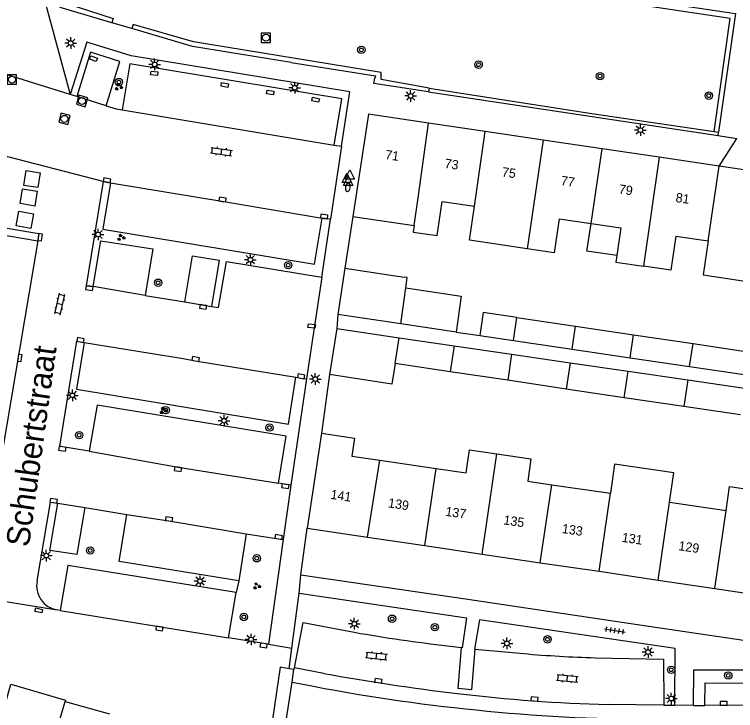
# Model space of a CAD drawing. Extents: x 132999 to 136000, y 398499 to 400501.
# Drawn here: x 134277.5 to 134355.2, y 399288 to 399362.9 of the extents above; entities that cross this region are included whole.
import ezdxf

# ---------------------------------------------------------------- set-up
doc = ezdxf.new("R2010")
doc.units = 0
for name, color, linetype in [('gg-afsc-erfafscheiding', 7, 'Continuous'), ('gg-afsc-muur', 7, 'Continuous'), ('gg-anno-huisnummerreeks BGT', 7, 'Continuous'), ('gg-anno-openbare ruimte label', 7, 'Continuous'), ('gg-bbg-bijgebouw', 7, 'Continuous'), ('gg-bbg-gedigitaliseerde bebouwing', 7, 'Continuous'), ('gg-bbg-gedigitaliseerde bijgebouw', 7, 'Continuous'), ('gg-bbg-hoofdgebouw', 7, 'Continuous'), ('gg-bbg-luifel en loopbrug', 7, 'Continuous'), ('gg-bbg-tussenscheiding', 7, 'Continuous'), ('gg-knt-verharding', 7, 'Continuous'), ('gg-knt-verharding nz', 7, 'Continuous'), ('gg-kwrk-afval apart plaats', 7, 'Continuous'), ('gt-grn-groengrens', 7, 'Continuous'), ('gt-grn-vlakafsluiter', 7, 'Continuous'), ('gt-grn-weggrens', 7, 'Continuous'), ('gt-symb-boom', 7, 'Continuous'), ('gt-symb-brandkraan', 7, 'Continuous'), ('gt-symb-groenvak', 7, 'Continuous'), ('gt-symb-klinker verharding', 7, 'Continuous'), ('gt-symb-kolk', 7, 'Continuous'), ('gt-symb-kolk center center', 7, 'Continuous'), ('gt-symb-lichtmast', 7, 'Continuous'), ('gt-symb-rioolschacht', 7, 'Continuous'), ('gt-symb-tegel verharding', 7, 'Continuous'), ('gt-symb-waterafsluiter', 7, 'Continuous')]:
    doc.layers.add(name, color=color, linetype=linetype)

# ---------------------------------------------------------------- blocks, each defined once
blk = doc.blocks.new('gt0-RS')
at = {"layer": 'gt-symb-rioolschacht'}
blk.add_lwpolyline([(-0.5, -0.5), (0.5, -0.5), (0.5, 0.5), (-0.5, 0.5)], close=True, dxfattribs=at)
blk.add_circle((0, 0), 0.375, dxfattribs=at)
blk = doc.blocks.new('gt0-KOLK')
at = {"layer": 'gt-symb-kolk'}
blk.add_lwpolyline([(0, 0), (0.375, 0), (0.375, 0.4), (-0.375, 0.4), (-0.375, 0), (0, 0)], dxfattribs=at)
blk = doc.blocks.new('gt0-BR')
at = {"layer": 'gt-symb-brandkraan'}
for centre, radius, start, end in [((-0.244, 0), 0.206, 107.56694, 252.43307), ((0.599, -2.664), 3, 106.89205, 107.56694), ((0, -0.691), 0.938, 73.10799, 106.89205), ((-0.599, -2.664), 3, 72.43309, 73.10799), ((0.244, 0), 0.206, 287.56695, 72.43309), ((0.599, 2.664), 3, 252.43307, 253.10797), ((0, 0.691), 0.938, 253.10797, 286.89206), ((-0.599, 2.664), 3, 286.89206, 287.56695)]:
    blk.add_arc(centre, radius, start, end, dxfattribs=at)
blk = doc.blocks.new('gt0-WAFSL')
at = {"layer": 'gt-symb-waterafsluiter'}
for p, q in [((-0.5, -0.333), (0, 0.667)), ((0, 0.667), (0.5, -0.333)), ((0.5, -0.333), (-0.5, -0.333))]:
    blk.add_line(p, q, dxfattribs=at)
blk = doc.blocks.new('gt0-LMAST')
at = {"layer": 'gt-symb-lichtmast'}
for p, q in [((-0.182, 0.173), (-0.447, 0.438)), ((-0.005, 0.246), (-0.005, 0.621)), ((0.172, 0.173), (0.437, 0.438)), ((-0.255, -0.004), (-0.63, -0.004)), ((-0.182, -0.181), (-0.447, -0.446)), ((-0.005, -0.254), (-0.005, -0.629)), ((0.437, -0.446), (0.172, -0.181)), ((0.245, -0.004), (0.62, -0.004))]:
    blk.add_line(p, q, dxfattribs=at)
blk.add_circle((-0.005, -0.004), 0.25, dxfattribs=at)
blk = doc.blocks.new('gt0-KOLKCC')
at = {"layer": 'gt-symb-kolk center center'}
blk.add_lwpolyline([(-0.375, 0.2), (0.375, 0.2), (0.375, -0.2), (-0.375, -0.2)], close=True, dxfattribs=at)
blk = doc.blocks.new('gt0-BOOM')
at = {"layer": 'gt-symb-boom'}
for radius in [0.4, 0.2]:
    blk.add_circle((0, 0), radius, dxfattribs=at)
blk = doc.blocks.new('gt0-KL1')
at = {"layer": 'gt-symb-klinker verharding'}
for p, q in [((-1.15, 0.3), (1.15, 0.3)), ((-1, -0.3), (-1, 0.3)), ((-0.5, 0.3), (-0.5, 0.45)), ((0, -0.3), (0, 0.3)), ((0.5, 0.3), (0.5, 0.45)), ((1, -0.3), (1, 0.3)), ((-1.15, -0.3), (1.15, -0.3)), ((-0.5, -0.45), (-0.5, -0.3)), ((0.5, -0.45), (0.5, -0.3))]:
    blk.add_line(p, q, dxfattribs=at)
blk = doc.blocks.new('gt0-GRVAK')
at = {"layer": 'gt-symb-groenvak'}
for p, q in [((-0.11, 0.189), (-0.228, 0.24)), ((-0.182, 0.153), (0.088, 0.153)), ((-0.091, 0.211), (-0.156, 0.322)), ((-0.047, 0.214), (-0.047, 0.393)), ((-0.004, 0.211), (0.061, 0.322)), ((0.015, 0.189), (0.133, 0.24)), ((0.262, -0.052), (0.197, 0.059)), ((0.305, -0.049), (0.305, 0.13)), ((0.349, -0.052), (0.414, 0.059)), ((-0.245, -0.228), (-0.363, -0.177)), ((-0.318, -0.264), (-0.047, -0.264)), ((-0.226, -0.206), (-0.291, -0.095)), ((-0.183, -0.203), (-0.183, -0.024)), ((-0.139, -0.206), (-0.074, -0.095)), ((-0.12, -0.228), (-0.002, -0.177)), ((0.243, -0.074), (0.125, -0.023)), ((0.17, -0.11), (0.441, -0.11)), ((0.368, -0.074), (0.486, -0.023))]:
    blk.add_line(p, q, dxfattribs=at)
blk = doc.blocks.new('gt0-TEG1')
at = {"layer": 'gt-symb-tegel verharding'}
for p, q in [((-1.125, 0), (1.125, 0)), ((-0.9, -0.25), (-0.9, 0.25)), ((-0.45, -0.25), (-0.45, 0.25)), ((0, -0.25), (0, 0.25)), ((0.45, -0.25), (0.45, 0.25)), ((0.9, -0.25), (0.9, 0.25))]:
    blk.add_line(p, q, dxfattribs=at)

msp = doc.modelspace()

# ---------------------------------------------------------------- linework, layer by layer
at = {"layer": 'gg-afsc-erfafscheiding'}
msp.add_line((134325.065, 399328.723), (134327.629, 399328.344), dxfattribs=at)
at = {"layer": 'gg-afsc-muur'}
for p, q in [((134313.944, 399341.167), (134313.1, 399335.6)), ((134311.45, 399324.14), (134310.56, 399317.83))]:
    msp.add_line(p, q, dxfattribs=at)
at = {"layer": 'gg-bbg-bijgebouw'}
for p, q in [((134313.1, 399335.6), (134312.35, 399330.6)), ((134312.22, 399329.1), (134311.45, 399324.14))]:
    msp.add_line(p, q, dxfattribs=at)
at = {"layer": 'gg-bbg-gedigitaliseerde bebouwing'}
for p, q in [((134323.571, 399342.773), (134327.037, 399342.26)), ((134313.944, 399341.167), (134320.549, 399340.191)), ((134336.152, 399340.911), (134339.596, 399340.401)), ((134348.732, 399339.05), (134352.209, 399338.535)), ((134316.84, 399314.941), (134322.927, 399314.044)), ((134335.389, 399312.297), (134341.672, 399311.371)), ((134348.055, 399310.43), (134354.124, 399309.535))]:
    msp.add_line(p, q, dxfattribs=at)
for points in [[(134320.549, 399340.191), (134320.446, 399339.492), (134323.03, 399339.11), (134323.571, 399342.773)], [(134332.713, 399337.677), (134326.496, 399338.597), (134327.037, 399342.26)], [(134336.152, 399340.911), (134335.611, 399337.251), (134332.713, 399337.677)], [(134339.596, 399340.401), (134342.796, 399339.927), (134342.358, 399336.958)], [(134348.732, 399339.05), (134348.191, 399335.388), (134345.223, 399335.826)], [(134352.209, 399338.535), (134351.669, 399334.875), (134357.83, 399333.963), (134358.37, 399337.623)], [(134342.358, 399336.958), (134342.255, 399336.264), (134345.223, 399335.826)], [(134310.56, 399317.83), (134314.133, 399317.301), (134313.85, 399315.382), (134316.84, 399314.941)], [(134322.927, 399314.044), (134326.154, 399313.568), (134326.519, 399316.044), (134329.454, 399315.612)], [(134329.454, 399315.612), (134333.129, 399315.07), (134332.777, 399312.682), (134335.389, 399312.297)], [(134348.055, 399310.43), (134348.519, 399313.573), (134342.136, 399314.516), (134341.672, 399311.371)], [(134354.124, 399309.535), (134354.505, 399312.119), (134360.869, 399311.181)]]:
    msp.add_lwpolyline(points, dxfattribs=at)
at = {"layer": 'gg-bbg-gedigitaliseerde bijgebouw'}
for p, q in [((134313.1, 399335.6), (134319.49, 399334.632)), ((134319.126, 399329.599), (134312.35, 399330.6)), ((134331.621, 399330.281), (134337.935, 399329.349)), ((134325.065, 399328.723), (134319.126, 399329.599)), ((134312.22, 399329.1), (134318.922, 399328.119)), ((134337.935, 399329.349), (134344.155, 399328.431)), ((134318.922, 399328.119), (134324.851, 399327.251)), ((134327.629, 399328.344), (134331.255, 399327.809)), ((134344.155, 399328.431), (134350.575, 399327.483)), ((134324.851, 399327.251), (134331.039, 399326.345)), ((134331.255, 399327.809), (134337.57, 399326.876)), ((134350.575, 399327.483), (134356.696, 399326.579)), ((134331.039, 399326.345), (134337.353, 399325.42)), ((134337.57, 399326.876), (134343.795, 399325.957)), ((134343.795, 399325.957), (134350.21, 399325.01)), ((134324.444, 399324.452), (134318.507, 399325.337)), ((134337.353, 399325.42), (134343.584, 399324.508)), ((134350.21, 399325.01), (134356.322, 399324.107)), ((134330.624, 399323.531), (134324.444, 399324.452)), ((134343.584, 399324.508), (134349.997, 399323.569)), ((134336.93, 399322.592), (134330.624, 399323.531)), ((134349.997, 399323.569), (134356.105, 399322.675)), ((134343.17, 399321.662), (134336.93, 399322.592)), ((134349.574, 399320.707), (134343.17, 399321.662)), ((134355.669, 399319.799), (134349.574, 399320.707))]:
    msp.add_line(p, q, dxfattribs=at)
for points in [[(134319.658, 399333.47), (134319.811, 399334.585), (134319.49, 399334.632)], [(134319.658, 399333.47), (134325.626, 399332.589), (134325.065, 399328.723)], [(134331.621, 399330.281), (134327.98, 399330.819), (134327.629, 399328.344)], [(134318.507, 399325.337), (134318.163, 399323.107), (134311.45, 399324.14)]]:
    msp.add_lwpolyline(points, dxfattribs=at)
at = {"layer": 'gg-bbg-hoofdgebouw'}
for p, q in [((134315.62, 399352.16), (134313.944, 399341.167)), ((134322.092, 399351.204), (134315.62, 399352.16)), ((134328.208, 399350.301), (134322.092, 399351.204)), ((134334.441, 399349.381), (134328.208, 399350.301)), ((134340.8, 399348.442), (134334.441, 399349.381)), ((134346.935, 399347.536), (134340.8, 399348.442)), ((134353.398, 399346.582), (134346.935, 399347.536)), ((134359.589, 399345.668), (134353.398, 399346.582)), ((134310.56, 399317.83), (134309.04, 399307.61)), ((134309.04, 399307.61), (134315.512, 399306.655)), ((134315.512, 399306.655), (134321.718, 399305.739)), ((134321.718, 399305.739), (134327.862, 399304.833)), ((134327.862, 399304.833), (134334.133, 399303.907)), ((134334.133, 399303.907), (134340.45, 399302.975)), ((134340.45, 399302.975), (134346.815, 399302.036)), ((134346.815, 399302.036), (134352.929, 399301.134)), ((134352.929, 399301.134), (134359.286, 399300.195))]:
    msp.add_line(p, q, dxfattribs=at)
at = {"layer": 'gg-bbg-luifel en loopbrug'}
msp.add_lwpolyline([(134342.358, 399336.958), (134339.157, 399337.431), (134339.596, 399340.401)], dxfattribs=at)
at = {"layer": 'gg-bbg-tussenscheiding'}
for p, q in [((134327.037, 399342.26), (134328.208, 399350.301)), ((134334.441, 399349.381), (134332.713, 399337.677)), ((134339.596, 399340.401), (134340.8, 399348.442)), ((134346.935, 399347.536), (134345.223, 399335.826)), ((134352.209, 399338.535), (134353.398, 399346.582)), ((134319.126, 399329.599), (134319.658, 399333.47)), ((134331.255, 399327.809), (134331.621, 399330.281)), ((134337.57, 399326.876), (134337.935, 399329.349)), ((134318.507, 399325.337), (134318.922, 399328.119)), ((134343.795, 399325.957), (134344.155, 399328.431)), ((134324.851, 399327.251), (134324.444, 399324.452)), ((134350.21, 399325.01), (134350.575, 399327.483)), ((134331.039, 399326.345), (134330.624, 399323.531)), ((134337.353, 399325.42), (134336.93, 399322.592)), ((134343.17, 399321.662), (134343.584, 399324.508)), ((134349.997, 399323.569), (134349.574, 399320.707)), ((134327.862, 399304.833), (134329.454, 399315.612)), ((134315.512, 399306.655), (134316.84, 399314.941)), ((134321.718, 399305.739), (134322.927, 399314.044)), ((134334.133, 399303.907), (134335.389, 399312.297)), ((134340.45, 399302.975), (134341.672, 399311.371)), ((134346.815, 399302.036), (134348.055, 399310.43)), ((134352.929, 399301.134), (134354.124, 399309.535))]:
    msp.add_line(p, q, dxfattribs=at)
msp.add_lwpolyline([(134320.549, 399340.191), (134320.987, 399343.155), (134322.092, 399351.204)], dxfattribs=at)
at = {"layer": 'gg-knt-verharding'}
for p, q in [((134290.159, 399361.382), (134287.998, 399362.021)), ((134285.323, 399359.939), (134283.534, 399354.295)), ((134283.534, 399354.295), (134269.09, 399358.788)), ((134285.711, 399358.841), (134284.237, 399354.075)), ((134284.237, 399354.075), (134283.534, 399354.295)), ((134322.101, 399354.571), (134353.276, 399349.877)), ((134353.276, 399349.877), (134353.328, 399350.24)), ((134311.937, 399348.852), (134312.742, 399348.726)), ((134287.863, 399344.781), (134287.072, 399344.926)), ((134310.609, 399334.644), (134311.551, 399340.867)), ((134311.551, 399340.867), (134310.661, 399340.978)), ((134291.601, 399332.669), (134295.858, 399331.968)), ((134308.963, 399323.679), (134307.285, 399312.241)), ((134307.285, 399312.241), (134305.957, 399312.456)), ((134285.082, 399309.847), (134289.609, 399309.096)), ((134302.458, 399307.021), (134301.669, 399301.945)), ((134308.341, 399302.605), (134309.04, 399307.61)), ((134306.45, 399306.411), (134304.856, 399295.127)), ((134283.277, 399303.61), (134282.451, 399298.762)), ((134301.378, 399300.687), (134283.277, 399303.61)), ((134308.164, 399300.628), (134308.341, 399302.605)), ((134300.559, 399295.825), (134301.378, 399300.687)), ((134307.381, 399294.709), (134308.164, 399300.628)), ((134282.451, 399298.762), (134282.105, 399298.827)), ((134307.086, 399292.482), (134307.381, 399294.709)), ((134323.515, 399295.028), (134325.646, 399294.762)), ((134327.085, 399294.594), (134332.341, 399294.123)), ((134307.606, 399292.406), (134307.086, 399292.482)), ((134307.403, 399291.055), (134307.606, 399292.406)), ((134307.658, 399292.593), (134307.606, 399292.406)), ((134310.83, 399291.992), (134307.658, 399292.593)), ((134306.813, 399287.122), (134307.403, 399291.055)), ((134282.992, 399288.981), (134287.754, 399287.639)), ((134347.417, 399288.56), (134341.426, 399288.648)), ((134347.417, 399288.56), (134348.614, 399288.566)), ((134350.635, 399288.527), (134348.614, 399288.566)), ((134350.635, 399288.527), (134351.835, 399288.538))]:
    msp.add_line(p, q, dxfattribs=at)
for points in [[(134283.489, 399370.685), (134283.913, 399373.581), (134355.142, 399363.015), (134353.328, 399350.24)], [(134287.998, 399362.021), (134282.433, 399363.667), (134282.597, 399364.519)], [(134307.304, 399357.745), (134296.696, 399359.448), (134290.159, 399361.382)], [(134312.742, 399348.726), (134313.629, 399354.585), (134290.087, 399358.452), (134285.323, 399359.939)], [(134287.401, 399353.089), (134288.88, 399357.838), (134285.711, 399358.841)], [(134311.937, 399348.852), (134312.749, 399353.818), (134289.958, 399357.608), (134289.115, 399352.63)], [(134307.304, 399357.745), (134316.372, 399356.29), (134316.327, 399356.063)], [(134322.101, 399354.571), (134316.21, 399355.458), (134316.327, 399356.063)], [(134287.401, 399353.089), (134288.485, 399352.75), (134289.115, 399352.63)], [(134287.072, 399344.926), (134285.236, 399333.715), (134285.62, 399333.647), (134285.983, 399333.622)], [(134287.863, 399344.781), (134287.026, 399339.809), (134309.828, 399336.041), (134310.661, 399340.978)], [(134273.928, 399340.363), (134280.138, 399339.322), (134280.024, 399338.528)], [(134268.73, 399301.779), (134274.938, 399339.401), (134280.024, 399338.528)], [(134285.983, 399333.622), (134286.814, 399338.559), (134292.405, 399337.665), (134291.601, 399332.669)], [(134295.858, 399331.968), (134296.689, 399336.931), (134299.551, 399336.465), (134298.749, 399331.484)], [(134298.749, 399331.484), (134299.504, 399331.354), (134300.366, 399336.331), (134310.609, 399334.644)], [(134285.568, 399315.898), (134282.701, 399316.363), (134282.403, 399316.432), (134284.235, 399327.728), (134285.044, 399327.607)], [(134285.044, 399327.607), (134284.189, 399322.576), (134307.02, 399318.797), (134307.814, 399323.856)], [(134307.814, 399323.856), (134308.35, 399323.753), (134308.963, 399323.679)], [(134305.957, 399312.456), (134306.782, 399317.52), (134286.442, 399320.848), (134285.568, 399315.898)], [(134279.964, 399301.943), (134281.392, 399310.424), (134282.175, 399310.306)], [(134285.082, 399309.847), (134284.231, 399304.787), (134281.32, 399305.231), (134282.175, 399310.306)], [(134301.669, 399301.945), (134288.809, 399304.045), (134289.609, 399309.096)], [(134302.458, 399307.021), (134305.93, 399306.474), (134306.45, 399306.411)], [(134308.341, 399302.605), (134326.32, 399299.969), (134344.578, 399297.25), (134371.086, 399293.357)], [(134308.164, 399300.628), (134326.195, 399297.988), (134325.71, 399294.754), (134325.646, 399294.762)], [(134348.614, 399288.566), (134348.663, 399294.671), (134327.594, 399297.749), (134327.037, 399294.598), (134327.085, 399294.594)], [(134307.658, 399292.593), (134308.585, 399297.464), (134313.506, 399296.52)], [(134304.856, 399295.127), (134304.373, 399295.193), (134300.559, 399295.825)], [(134327.085, 399294.594), (134326.709, 399290.233), (134325.294, 399290.366), (134325.646, 399294.762)], [(134340.049, 399293.68), (134347.395, 399293.518), (134347.417, 399288.56)], [(134307.086, 399292.482), (134306.144, 399292.658), (134305.109, 399285.804), (134306.134, 399285.685)], [(134350.635, 399288.527), (134350.66, 399292.362), (134364.33, 399292.369), (134365.333, 399292.266), (134371.628, 399291.334)], [(134351.835, 399288.538), (134351.875, 399290.983), (134369.875, 399290.927), (134369.894, 399289.047), (134370.79, 399289.02), (134370.803, 399288.448)], [(134275.452, 399284.829), (134278.653, 399283.933), (134281.277, 399283.23), (134282.992, 399288.981)]]:
    msp.add_lwpolyline(points, dxfattribs=at)
for centre, radius, start, end in [((134282.547, 399301.424), 2.634, 168.64035, 260.34547), ((134343.707, 399464.804), 170.972, 259.82571, 263.21746), ((134343.131, 399414.577), 120.936, 264.88145, 268.5399), ((134350.924, 399509.131), 220.81, 259.53839, 263.30761), ((134345.686, 399459.818), 171.223, 263.12543, 268.57443)]:
    msp.add_arc(centre, radius, start, end, dxfattribs=at)
at = {"layer": 'gg-knt-verharding nz'}
for p, q in [((134280.585, 399365.131), (134283.534, 399354.295)), ((134287.401, 399353.089), (134284.237, 399354.075)), ((134289.115, 399352.63), (134311.937, 399348.852)), ((134280.024, 399338.528), (134273.675, 399300.976)), ((134291.601, 399332.669), (134285.983, 399333.622)), ((134295.858, 399331.968), (134298.749, 399331.484)), ((134282.175, 399310.306), (134285.082, 399309.847)), ((134282.451, 399298.762), (134300.559, 399295.825))]:
    msp.add_line(p, q, dxfattribs=at)
for points in [[(134287.863, 399344.781), (134300.262, 399342.729), (134310.661, 399340.978)], [(134285.044, 399327.607), (134295.697, 399325.87), (134296.989, 399325.639), (134307.814, 399323.856)], [(134285.568, 399315.898), (134295.16, 399314.18), (134305.957, 399312.456)], [(134289.609, 399309.096), (134294.138, 399308.401), (134302.458, 399307.021)], [(134275.452, 399284.829), (134277.129, 399290.838), (134283.028, 399289.105), (134282.992, 399288.981)], [(134370.803, 399288.448), (134353.879, 399288.555), (134351.835, 399288.538)]]:
    msp.add_lwpolyline(points, dxfattribs=at)
msp.add_arc((134347.68, 399490.288), 203.264, 258.57102, 269.22697, dxfattribs=at)
at = {"layer": 'gg-kwrk-afval apart plaats'}
for points in [[(134278.785, 399346.12), (134280.304, 399345.874), (134280.051, 399344.27), (134278.532, 399344.515), (134278.785, 399346.12)], [(134278.142, 399342.562), (134278.401, 399344.124), (134279.976, 399343.875), (134279.725, 399342.29), (134278.142, 399342.562)], [(134277.709, 399340.16), (134277.993, 399341.731), (134279.563, 399341.456), (134279.279, 399339.885), (134277.709, 399340.16)]]:
    msp.add_lwpolyline(points, dxfattribs=at)
at = {"layer": 'gt-grn-groengrens'}
for p, q in [((134322.163, 399354.98), (134322.101, 399354.571)), ((134352.834, 399350.313), (134353.328, 399350.24)), ((134301.669, 399301.945), (134301.378, 399300.687))]:
    msp.add_line(p, q, dxfattribs=at)
for points in [[(134352.834, 399350.313), (134354.555, 399362.479), (134284.37, 399372.984), (134284.016, 399370.608), (134283.489, 399370.685)], [(134283.123, 399368.18), (134283.643, 399368.104), (134283.047, 399364.11), (134288.135, 399362.482), (134287.998, 399362.021)], [(134322.163, 399354.98), (134316.984, 399355.898), (134317.013, 399356.664), (134296.792, 399359.954), (134290.295, 399361.84), (134290.159, 399361.382)], [(134322.163, 399354.98), (134339.671, 399352.254), (134352.834, 399350.313)]]:
    msp.add_lwpolyline(points, dxfattribs=at)
at = {"layer": 'gt-grn-vlakafsluiter'}
msp.add_line((134304.856, 399295.127), (134307.381, 399294.709), dxfattribs=at)
at = {"layer": 'gt-grn-weggrens'}
for p, q in [((134353.276, 399349.877), (134355.302, 399349.573)), ((134353.398, 399346.582), (134355.302, 399349.573)), ((134287.072, 399344.926), (134273.33, 399348.471)), ((134312.742, 399348.726), (134311.551, 399340.867)), ((134310.609, 399334.644), (134308.963, 399323.679)), ((134312.35, 399330.6), (134312.22, 399329.1)), ((134307.285, 399312.241), (134306.45, 399306.411)), ((134273.551, 399300.218), (134282.105, 399298.827))]:
    msp.add_line(p, q, dxfattribs=at)

# ---------------------------------------------------------------- block references
at = {"layer": 'gt-symb-boom'}
for p in [(134314.869, 399359.095), (134327.489, 399357.506), (134340.558, 399356.268), (134288.765, 399355.63), (134352.268, 399354.161), (134306.985, 399335.929), (134292.989, 399334.032), (134293.809, 399320.317), (134304.98, 399318.447), (134284.484, 399317.631), (134285.676, 399305.215), (134303.612, 399304.382), (134302.211, 399298.065), (134318.173, 399297.874), (134322.778, 399296.962), (134334.904, 399295.652), (134348.226, 399292.377), (134354.367, 399291.772)]:
    msp.add_blockref('gt0-BOOM', p, dxfattribs=at)
at = {"layer": 'gt-symb-brandkraan', "rotation": -98.62422873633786}
msp.add_blockref('gt0-BR', (134313.416, 399344.307), dxfattribs=at)
at = {"layer": 'gt-symb-groenvak'}
for p in [(134288.724, 399355.089), (134288.986, 399338.907), (134293.53, 399320.278), (134303.602, 399301.388)]:
    msp.add_blockref('gt0-GRVAK', p, dxfattribs=at)
at = {"layer": 'gt-symb-klinker verharding'}
for p, rotation in [((134299.808, 399348.138), -7.99231393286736), ((134282.407, 399331.73), 76.88085536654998), ((134316.499, 399293.867), -5.739098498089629), ((134337.046, 399291.455), -5.739098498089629)]:
    msp.add_blockref('gt0-KL1', p, dxfattribs=dict(at, rotation=rotation))
at = {"layer": 'gt-symb-kolk'}
for p, rotation in [((134287.456, 399344.853), -10.074332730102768), ((134299.892, 399342.791), -9.556527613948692), ((134310.836, 399340.961), -7.530253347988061), ((134280.087, 399338.956), -97.93555037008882), ((134285.62, 399333.647), 169.92566726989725), ((134297.872, 399331.631), 170.49920644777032), ((134284.602, 399327.665), -9.7259656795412), ((134278.296, 399325.912), 80.28560240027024), ((134296.989, 399325.639), -10.140793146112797), ((134308.35, 399323.753), -10.894182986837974), ((134282.701, 399316.363), 170.79203094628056), ((134295.16, 399314.18), 171.19719554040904), ((134306.72, 399312.336), 170.44347238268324), ((134281.715, 399310.377), -8.340866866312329), ((134294.138, 399308.401), -9.377579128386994), ((134305.93, 399306.474), -8.9726266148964), ((134293.159, 399297.018), 170.7194337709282), ((134304.373, 399295.193), 172.16432821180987), ((134316.67, 399290.995), -8.921023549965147), ((134333.485, 399289.031), -4.08676667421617), ((134353.879, 399288.555), -0.36313740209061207)]:
    msp.add_blockref('gt0-KOLK', p, dxfattribs=dict(at, rotation=rotation))
at = {"layer": 'gt-symb-kolk center center'}
for p, rotation in [((134286.031, 399358.146), 160.9669201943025), ((134292.579, 399356.562), 173.79902900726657), ((134300.164, 399355.311), 171.1971955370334), ((134305.06, 399354.513), 172.6476206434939), ((134309.942, 399353.725), 167.52092820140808), ((134309.515, 399329.376), 172.64762063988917), ((134280.139, 399298.768), -12.311742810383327)]:
    msp.add_blockref('gt0-KOLKCC', p, dxfattribs=dict(at, rotation=rotation))
at = {"layer": 'gt-symb-lichtmast'}
for p in [(134283.581, 399359.824), (134292.62, 399357.538), (134307.701, 399355.024), (134320.177, 399354.136), (134344.915, 399350.454), (134286.532, 399339.228), (134302.922, 399336.511), (134309.909, 399323.667), (134283.764, 399321.919), (134300.088, 399319.191), (134280.957, 399304.666), (134297.502, 399301.919), (134314.115, 399297.334), (134302.998, 399295.64), (134330.537, 399295.216), (134345.739, 399294.286), (134348.234, 399289.289)]:
    msp.add_blockref('gt0-LMAST', p, dxfattribs=at)
at = {"layer": 'gt-symb-rioolschacht'}
msp.add_blockref('gt0-RS', (134304.588, 399360.395), dxfattribs=at)
for p, rotation in [((134277.248, 399355.896), -89.71755830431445), ((134284.805, 399353.586), -106.13420459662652), ((134282.907, 399351.67), -105.00891367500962)]:
    msp.add_blockref('gt0-RS', p, dxfattribs=dict(at, rotation=rotation))
at = {"layer": 'gt-symb-tegel verharding', "rotation": -8.916036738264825}
msp.add_blockref('gt0-TEG1', (134342.161, 399296.598), dxfattribs=at)
at = {"layer": 'gt-symb-waterafsluiter'}
for p in [(134313.299, 399345.153), (134313.629, 399345.517), (134313.46, 399344.833)]:
    msp.add_blockref('gt0-WAFSL', p, dxfattribs=at)

# ---------------------------------------------------------------- texts
at = {"layer": 'gg-anno-huisnummerreeks BGT'}
for s, p in [('71', (134317.377, 399347.351)), ('73', (134323.778, 399346.405)), ('75', (134329.952, 399345.494)), ('77', (134336.288, 399344.559)), ('79', (134342.531, 399343.637)), ('81', (134348.652, 399342.733)), ('141', (134311.502, 399310.784)), ('139', (134317.7, 399309.869)), ('137', (134323.87, 399308.959)), ('135', (134330.119, 399308.037)), ('133', (134336.412, 399307.108)), ('131', (134342.858, 399306.157)), ('129', (134348.957, 399305.257))]:
    msp.add_text(s, height=1, rotation=351.6, dxfattribs=at).set_placement(p)
at = {"layer": 'gg-anno-openbare ruimte label'}
msp.add_text('Schubertstraat', height=2.5, rotation=82.1, dxfattribs=at).set_placement((134279.072, 399305.514))

doc.saveas('drawing.dxf')
